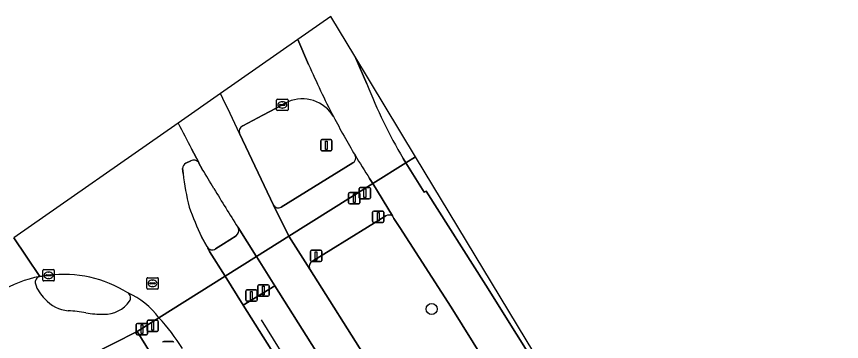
# Model space of a CAD drawing. Extents: x 159352 to 160617, y 385888 to 387323.
# Drawn here: x 160049 to 160121.5, y 387294.6 to 387323.2 of the extents above; entities that cross this region are included whole.
import ezdxf

# ---------------------------------------------------------------- set-up
doc = ezdxf.new("R2010")
doc.units = 0
for name, color, linetype in [('IMGEO_Berm_groen', 7, 'Continuous'), ('IMGEO_Boom', 7, 'Continuous'), ('IMGEO_Drukknoppaal', 7, 'Continuous'), ('IMGEO_Fietspad_gesloten', 7, 'Continuous'), ('IMGEO_Fietspad_open', 7, 'Continuous'), ('IMGEO_Hek', 7, 'Continuous'), ('IMGEO_Kolk', 7, 'Continuous'), ('IMGEO_Lichtmast', 7, 'Continuous'), ('IMGEO_OVBaan_gesloten', 7, 'Continuous'), ('IMGEO_Portaal', 7, 'Continuous'), ('IMGEO_Rijbaan_lokaal_gesloten', 7, 'Continuous'), ('IMGEO_Rijbaan_regionaal_gesloten', 7, 'Continuous'), ('IMGEO_Rioolput', 7, 'Continuous'), ('IMGEO_Verkeerseiland_gesloten', 7, 'Continuous'), ('IMGEO_Verkeerseiland_groen', 7, 'Continuous'), ('IMGEO_Verkeersregelinstallatiepaal', 7, 'Continuous'), ('IMGEO_Voetpad_gesloten', 7, 'Continuous'), ('IMGEO_Voetpad_open', 7, 'Continuous')]:
    doc.layers.add(name, color=color, linetype=linetype)

msp = doc.modelspace()

# ---------------------------------------------------------------- linework, layer by layer
at = {"layer": 'IMGEO_Berm_groen'}
for points in [[(160081.429, 387305.662), (160074.99, 387301.663)], [(160106.169, 387267.202), (160099.08, 387278.501), (160087.182, 387297.629), (160082.673, 387304.64), (160082.148, 387305.433), (160082.018, 387305.646)], [(160074.769, 387300.977), (160089.964, 387276.862), (160133.251, 387207.891), (160169.143, 387150.659), (160219.331, 387070.791), (160260.731, 387004.898), (160265.141, 386997.883), (160267.754, 386993.765), (160272.043, 386986.848), (160276.83, 386979.273), (160293.588, 386952.623)]]:
    msp.add_lwpolyline(points, dxfattribs=at)
for centre, radius, start, end in [((160081.709, 387305.104), 0.624, 60.29092, 116.597), ((160075.242, 387301.203), 0.524, 118.71819, 205.56835)]:
    msp.add_arc(centre, radius, start, end, dxfattribs=at)
at = {"layer": 'IMGEO_Boom'}
msp.add_circle((160085.472, 387297.458), 0.489, dxfattribs=at)
at = {"layer": 'IMGEO_Drukknoppaal'}
for p, q in [((160078.168, 387306.801), (160078.168, 387307.601)), ((160078.168, 387307.601), (160078.168, 387306.801)), ((160078.268, 387307.701), (160079.058, 387307.701)), ((160079.058, 387307.701), (160078.268, 387307.701)), ((160079.158, 387307.601), (160079.158, 387306.801)), ((160079.158, 387306.801), (160079.158, 387307.601)), ((160079.058, 387306.701), (160078.268, 387306.701)), ((160078.268, 387306.701), (160079.058, 387306.701)), ((160059.616, 387296.189), (160060.406, 387296.189)), ((160060.406, 387296.189), (160059.616, 387296.189)), ((160059.516, 387295.289), (160059.516, 387296.089)), ((160059.516, 387296.089), (160059.516, 387295.289)), ((160060.506, 387296.089), (160060.506, 387295.289)), ((160060.506, 387295.289), (160060.506, 387296.089)), ((160060.406, 387295.189), (160059.616, 387295.189)), ((160059.616, 387295.189), (160060.406, 387295.189))]:
    msp.add_line(p, q, dxfattribs=at)
for points in [[(160078.588, 387307.576), (160078.738, 387307.576), (160078.738, 387306.826), (160078.588, 387306.826), (160078.588, 387307.576)], [(160059.936, 387296.064), (160060.086, 387296.064), (160060.086, 387295.314), (160059.936, 387295.314), (160059.936, 387296.064)]]:
    msp.add_lwpolyline(points, dxfattribs=at)
for centre, start, end in [((160078.268, 387307.601), 90, 180), ((160078.268, 387307.601), 90, 180), ((160079.058, 387307.601), 0, 90), ((160079.058, 387307.601), 360, 90), ((160078.268, 387306.801), 180, 270), ((160078.268, 387306.801), 180, 270), ((160079.058, 387306.801), 270, 0), ((160079.058, 387306.801), 270, 0), ((160059.616, 387296.089), 90, 180), ((160059.616, 387296.089), 90, 180), ((160060.406, 387296.089), 0, 90), ((160060.406, 387296.089), 360, 90), ((160059.616, 387295.289), 180, 270), ((160059.616, 387295.289), 180, 270), ((160060.406, 387295.289), 270, 0), ((160060.406, 387295.289), 270, 0)]:
    msp.add_arc(centre, 0.1, start, end, dxfattribs=at)
at = {"layer": 'IMGEO_Fietspad_gesloten'}
for points in [[(160055.426, 387293.381), (160059.591, 387295.491), (160061.506, 387296.694)], [(160298.755, 386915.152), (160263.313, 386971.696), (160245.966, 386999.301), (160236.977, 387013.604), (160225.591, 387031.723), (160214.358, 387049.6), (160203.016, 387067.649), (160182.845, 387099.748), (160170.83, 387118.868), (160165.191, 387127.841), (160114.358, 387208.818), (160105.041, 387223.274), (160097.876, 387234.64), (160092.639, 387242.947), (160087.304, 387251.405), (160076.381, 387268.72), (160076.235, 387268.952), (160066.963, 387283.69), (160066.811, 387283.933), (160063.17, 387289.774), (160061.354, 387292.644), (160059.591, 387295.491), (160055.426, 387293.381)]]:
    msp.add_lwpolyline(points, dxfattribs=at)
for centre, radius, start, end in [((160053.049, 387289.971), 10.542, 100.98756, 121.65308), ((160051.16, 387299.804), 0.53, 103.06108, 194.62332), ((160053.673, 387300.66), 3.184, 198.1217, 226.44268), ((160053.871, 387300.492), 3.209, 221.79829, 264.0977), ((160055.946, 387292.53), 6.947, 36.83148, 66.00235), ((160058.51, 387298.437), 0.51, 324.38362, 59.25242), ((160056.705, 387299.722), 2.726, 268.97819, 324.53509), ((160052.872, 387283.893), 13.424, 80.51074, 87.14297), ((160056.656, 387306.069), 9.073, 260.03046, 270.00173)]:
    msp.add_arc(centre, radius, start, end, dxfattribs=at)
at = {"layer": 'IMGEO_Fietspad_open'}
for points in [[(160078.738, 387310.993), (160078.75, 387310.964)], [(160078.53, 387310.321), (160072.249, 387306.42)], [(160071.58, 387306.606), (160072.922, 387303.876), (160080.287, 387308.489), (160080.015, 387308.936)]]:
    msp.add_lwpolyline(points, dxfattribs=at)
for centre, radius, start, end in [((160078.284, 387310.764), 0.507, 299.01717, 23.20646), ((160140.873, 387348.142), 72.393, 210.87414, 212.79046), ((160072.002, 387306.829), 0.478, 207.87684, 301.04844)]:
    msp.add_arc(centre, radius, start, end, dxfattribs=at)
at = {"layer": 'IMGEO_Hek'}
msp.add_lwpolyline([(160070.499, 387296.513), (160076.51, 387286.778)], dxfattribs=at)
at = {"layer": 'IMGEO_Kolk'}
for p, q in [((160071.848, 387314.989), (160071.848, 387315.841)), ((160071.923, 387315.915), (160072.775, 387315.915)), ((160072.336, 387315.695), (160072.361, 387315.695)), ((160072.849, 387315.841), (160072.849, 387314.989)), ((160072.107, 387315.409), (160072.107, 387315.421)), ((160072.545, 387315.372), (160072.147, 387315.372)), ((160072.15, 387315.458), (160072.548, 387315.458)), ((160072.359, 387315.135), (160072.334, 387315.135)), ((160072.591, 387315.421), (160072.591, 387315.409)), ((160072.775, 387314.915), (160071.923, 387314.915)), ((160051.314, 387300.001), (160051.314, 387300.853)), ((160051.389, 387300.927), (160052.241, 387300.927)), ((160051.616, 387300.47), (160052.014, 387300.47)), ((160051.802, 387300.707), (160051.827, 387300.707)), ((160052.315, 387300.853), (160052.315, 387300.001)), ((160052.241, 387299.927), (160051.389, 387299.927)), ((160051.573, 387300.421), (160051.573, 387300.433)), ((160052.011, 387300.384), (160051.613, 387300.384)), ((160051.825, 387300.147), (160051.8, 387300.147)), ((160052.057, 387300.433), (160052.057, 387300.421))]:
    msp.add_line(p, q, dxfattribs=at)
for points in [[(160071.848, 387314.989), (160071.848, 387315.841)], [(160071.923, 387315.915), (160072.775, 387315.915)], [(160072.849, 387315.841), (160072.849, 387314.989)], [(160072.775, 387314.915), (160071.923, 387314.915)], [(160051.314, 387300.001), (160051.314, 387300.853)], [(160051.389, 387300.927), (160052.241, 387300.927)], [(160052.315, 387300.853), (160052.315, 387300.001)], [(160052.241, 387299.927), (160051.389, 387299.927)]]:
    msp.add_lwpolyline(points, dxfattribs=at)
for centre, radius, start, end in [((160071.925, 387315.839), 0.0765, 91.55205, 178.44795), ((160071.925, 387315.839), 0.0765, 91.55205, 178.44795), ((160072.773, 387315.839), 0.0765, 1.55205, 88.44795), ((160072.773, 387315.839), 0.0765, 1.55205, 88.44795), ((160071.925, 387314.991), 0.0765, 181.55205, 268.44795), ((160071.925, 387314.991), 0.0765, 181.55205, 268.44795), ((160072.147, 387315.418), 0.0403, 85.87752, 175.75265), ((160072.144, 387315.408), 0.0366, 178.93798, 274.71019), ((160072.548, 387315.415), 0.043, 264.86636, 352.45326), ((160072.552, 387315.42), 0.0386, 1.73085, 96.63898), ((160072.773, 387314.991), 0.0765, 271.55205, 358.44795), ((160072.773, 387314.991), 0.0765, 271.55205, 358.44795), ((160051.391, 387300.851), 0.0765, 91.55205, 178.44795), ((160051.391, 387300.851), 0.0765, 91.55205, 178.44795), ((160051.613, 387300.43), 0.0403, 85.87752, 175.75265), ((160052.018, 387300.432), 0.0386, 1.73085, 96.63898), ((160052.239, 387300.851), 0.0765, 1.55205, 88.44795), ((160052.239, 387300.851), 0.0765, 1.55205, 88.44795), ((160051.391, 387300.003), 0.0765, 181.55205, 268.44795), ((160051.391, 387300.003), 0.0765, 181.55205, 268.44795), ((160051.61, 387300.42), 0.0366, 178.93798, 274.71019), ((160052.014, 387300.427), 0.043, 264.86636, 352.45326), ((160052.239, 387300.003), 0.0765, 271.55205, 358.44795), ((160052.239, 387300.003), 0.0765, 271.55205, 358.44795)]:
    msp.add_arc(centre, radius, start, end, dxfattribs=at)
for centre, major_axis, ratio, start_param, end_param in [((160072.335, 387315.415), (-0.387, 0.002), 0.722429, 4.712389, 7.853982), ((160072.36, 387315.415), (-0.39, 0.002), 0.717154, 1.570796, 4.712389), ((160051.801, 387300.427), (-0.387, 0.002), 0.722429, 4.712389, 7.853982), ((160051.826, 387300.427), (-0.39, 0.002), 0.717154, 1.570796, 4.712389)]:
    msp.add_ellipse(centre, major_axis=major_axis, ratio=ratio, start_param=start_param, end_param=end_param, dxfattribs=at)
at = {"layer": 'IMGEO_Lichtmast'}
for p, q in [((160070.191, 387298.687), (160070.191, 387299.487)), ((160070.191, 387299.487), (160070.191, 387298.687)), ((160070.291, 387299.587), (160071.081, 387299.587)), ((160071.081, 387299.587), (160070.291, 387299.587)), ((160071.181, 387299.487), (160071.181, 387298.687)), ((160071.181, 387298.687), (160071.181, 387299.487)), ((160071.081, 387298.587), (160070.291, 387298.587)), ((160070.291, 387298.587), (160071.081, 387298.587))]:
    msp.add_line(p, q, dxfattribs=at)
msp.add_lwpolyline([(160070.611, 387299.462), (160070.761, 387299.462), (160070.761, 387298.712), (160070.611, 387298.712), (160070.611, 387299.462)], dxfattribs=at)
for centre, start, end in [((160070.291, 387299.487), 90, 180), ((160070.291, 387299.487), 90, 180), ((160071.081, 387299.487), 0, 90), ((160071.081, 387299.487), 360, 90), ((160070.291, 387298.687), 180, 270), ((160070.291, 387298.687), 180, 270), ((160071.081, 387298.687), 270, 0), ((160071.081, 387298.687), 270, 0)]:
    msp.add_arc(centre, 0.1, start, end, dxfattribs=at)
at = {"layer": 'IMGEO_OVBaan_gesloten'}
for points in [[(160076.604, 387323.187), (160073.721, 387321.171), (160074.66, 387318.963)], [(160079.786, 387317.26), (160078.711, 387319.696), (160076.604, 387323.187)], [(160066.916, 387316.412), (160063.191, 387313.808)], [(160068.44, 387304.662), (160068.462, 387304.627), (160070.052, 387302.101), (160070.064, 387302.083), (160072.922, 387303.876), (160071.58, 387306.606), (160068.575, 387312.908)], [(160064.359, 387311.555), (160064.998, 387310.346), (160065.023, 387310.298), (160065.307, 387309.759)], [(160080.015, 387308.936), (160080.287, 387308.489), (160083.206, 387310.302), (160082.956, 387310.705)], [(160109.225, 387269.152), (160090.218, 387299.548), (160084.972, 387307.836), (160084.799, 387307.736), (160083.206, 387310.302), (160080.287, 387308.489), (160082.018, 387305.646), (160082.148, 387305.433), (160082.673, 387304.64), (160087.182, 387297.629), (160099.08, 387278.501), (160106.169, 387267.202)], [(160169.143, 387150.659), (160133.251, 387207.891), (160089.964, 387276.862), (160074.769, 387300.977), (160072.922, 387303.876), (160070.064, 387302.083), (160071.697, 387299.486), (160087.296, 387274.72), (160087.318, 387274.685), (160127.975, 387209.886), (160130.381, 387206.055), (160130.274, 387205.979), (160166.004, 387148.947), (160216.284, 387068.925), (160257.803, 387002.881), (160262.089, 386996.041), (160264.619, 386991.885), (160290.584, 386950.642), (160291.841, 386948.664), (160292.971, 386946.889), (160295.557, 386943.025), (160320.751, 386905.815), (160328.357, 386894.581), (160330.901, 386890.869)]]:
    msp.add_lwpolyline(points, dxfattribs=at)
for centre, radius, start, end in [((160137.853, 387346.267), 68.839, 203.36754, 207.59023), ((160121.639, 387333.456), 44.878, 201.15527, 210.46158), ((159893.011, 387231.932), 193.339, 24.76066, 25.90975), ((160138.308, 387346.526), 69.363, 207.60594, 210.81554), ((160200.785, 387383.738), 154.346, 206.94133, 207.88334), ((160140.873, 387348.142), 72.393, 210.87414, 212.79046), ((160021.195, 387281.88), 52.183, 30.0965, 32.2928), ((160185.513, 387379.51), 138.955, 210.9494, 212.59169)]:
    msp.add_arc(centre, radius, start, end, dxfattribs=at)
at = {"layer": 'IMGEO_Portaal'}
for p, q in [((160075.716, 387311.46), (160075.716, 387312.26)), ((160075.716, 387312.26), (160075.716, 387311.46)), ((160075.816, 387312.36), (160076.606, 387312.36)), ((160076.606, 387312.36), (160075.816, 387312.36)), ((160076.706, 387312.26), (160076.706, 387311.46)), ((160076.706, 387311.46), (160076.706, 387312.26)), ((160076.606, 387311.36), (160075.816, 387311.36)), ((160075.816, 387311.36), (160076.606, 387311.36))]:
    msp.add_line(p, q, dxfattribs=at)
msp.add_lwpolyline([(160076.136, 387312.235), (160076.286, 387312.235), (160076.286, 387311.485), (160076.136, 387311.485), (160076.136, 387312.235)], dxfattribs=at)
for centre, start, end in [((160075.816, 387312.26), 90, 180), ((160075.816, 387312.26), 90, 180), ((160076.606, 387312.26), 0, 90), ((160076.606, 387312.26), 360, 90), ((160075.816, 387311.46), 180, 270), ((160075.816, 387311.46), 180, 270), ((160076.606, 387311.46), 270, 0), ((160076.606, 387311.46), 270, 0)]:
    msp.add_arc(centre, 0.1, start, end, dxfattribs=at)
at = {"layer": 'IMGEO_Rijbaan_lokaal_gesloten'}
msp.add_lwpolyline([(160051.04, 387300.32), (160048.752, 387303.711)], dxfattribs=at)
msp.add_arc((160053.049, 387289.971), 10.542, 100.98756, 121.65308, dxfattribs=at)
at = {"layer": 'IMGEO_Rijbaan_regionaal_gesloten'}
for points in [[(160073.721, 387321.171), (160066.916, 387316.412)], [(160074.66, 387318.963), (160073.721, 387321.171)], [(160084.061, 387310.833), (160078.711, 387319.696), (160079.786, 387317.26)], [(160068.866, 387313.557), (160070.62, 387314.497), (160072.349, 387315.415), (160072.582, 387315.556)], [(160076.695, 387314.601), (160076.755, 387314.512), (160076.842, 387314.384)], [(160063.191, 387313.808), (160048.752, 387303.711), (160051.04, 387300.32), (160051.815, 387300.427)], [(160064.998, 387310.346), (160064.359, 387311.555)], [(160082.956, 387310.705), (160083.206, 387310.302), (160084.061, 387310.833)], [(160118.75, 387255.247), (160095.955, 387291.129), (160084.061, 387310.833), (160083.206, 387310.302), (160084.799, 387307.736), (160084.972, 387307.836), (160090.218, 387299.548), (160109.225, 387269.152)], [(160063.87, 387310.274), (160064.304, 387310.494)], [(160063.629, 387309.382), (160063.579, 387309.808)], [(160065.738, 387302.929), (160065.256, 387303.8)], [(160061.506, 387296.694), (160067.338, 387300.351), (160065.946, 387302.513)], [(160120.297, 387216.108), (160119.229, 387217.805), (160084.837, 387272.537), (160084.156, 387273.62), (160068.915, 387297.799), (160067.338, 387300.351), (160061.506, 387296.694)]]:
    msp.add_lwpolyline(points, dxfattribs=at)
for centre, radius, start, end in [((160137.853, 387346.267), 68.839, 203.36754, 207.59023), ((160121.639, 387333.456), 44.878, 201.15527, 210.46158), ((159893.011, 387231.932), 193.339, 24.76066, 25.90975), ((160074.105, 387312.78), 3.166, 35.10633, 118.74984), ((160200.785, 387383.738), 154.346, 206.94133, 207.88334), ((160069.08, 387313.071), 0.531, 113.77283, 197.92594), ((160064.122, 387309.793), 0.543, 117.64915, 178.3843), ((160064.565, 387310.015), 0.545, 37.3566, 118.56667), ((160086.465, 387312.017), 22.987, 186.58176, 194.09935), ((160092.184, 387316.508), 29.776, 199.81034, 205.26451), ((160067.253, 387303.426), 1.594, 198.17636, 214.95374), ((160053.111, 387289.867), 10.639, 57.86104, 96.99938), ((160055.946, 387292.53), 6.947, 36.83148, 66.00235), ((160047.956, 387284.188), 18.439, 32.10259, 42.70655)]:
    msp.add_arc(centre, radius, start, end, dxfattribs=at)
at = {"layer": 'IMGEO_Rioolput'}
for p, q in [((160060.446, 387299.29), (160060.446, 387300.142)), ((160060.521, 387300.216), (160061.373, 387300.216)), ((160060.748, 387299.759), (160061.146, 387299.759)), ((160060.934, 387299.996), (160060.959, 387299.996)), ((160061.447, 387300.142), (160061.447, 387299.29)), ((160061.373, 387299.216), (160060.521, 387299.216)), ((160060.705, 387299.71), (160060.705, 387299.722)), ((160061.143, 387299.673), (160060.745, 387299.673)), ((160060.957, 387299.436), (160060.932, 387299.436)), ((160061.189, 387299.722), (160061.189, 387299.71))]:
    msp.add_line(p, q, dxfattribs=at)
for points in [[(160060.446, 387299.29), (160060.446, 387300.142)], [(160060.521, 387300.216), (160061.373, 387300.216)], [(160061.447, 387300.142), (160061.447, 387299.29)], [(160061.373, 387299.216), (160060.521, 387299.216)]]:
    msp.add_lwpolyline(points, dxfattribs=at)
for centre, radius, start, end in [((160060.523, 387300.14), 0.0765, 91.55205, 178.44795), ((160060.523, 387300.14), 0.0765, 91.55205, 178.44795), ((160060.745, 387299.719), 0.0403, 85.87752, 175.75265), ((160061.15, 387299.721), 0.0386, 1.73085, 96.63898), ((160061.371, 387300.14), 0.0765, 1.55205, 88.44795), ((160061.371, 387300.14), 0.0765, 1.55205, 88.44795), ((160060.523, 387299.292), 0.0765, 181.55205, 268.44795), ((160060.523, 387299.292), 0.0765, 181.55205, 268.44795), ((160060.742, 387299.709), 0.0366, 178.93798, 274.71019), ((160061.146, 387299.716), 0.043, 264.86636, 352.45326), ((160061.371, 387299.292), 0.0765, 271.55205, 358.44795), ((160061.371, 387299.292), 0.0765, 271.55205, 358.44795)]:
    msp.add_arc(centre, radius, start, end, dxfattribs=at)
for centre, major_axis, ratio, start_param, end_param in [((160060.933, 387299.716), (-0.387, 0.002), 0.722429, 4.712389, 7.853982), ((160060.958, 387299.716), (-0.39, 0.002), 0.717154, 1.570796, 4.712389)]:
    msp.add_ellipse(centre, major_axis=major_axis, ratio=ratio, start_param=start_param, end_param=end_param, dxfattribs=at)
at = {"layer": 'IMGEO_Verkeerseiland_gesloten'}
for points in [[(160064.304, 387310.494), (160063.87, 387310.274)], [(160065.307, 387309.759), (160065.023, 387310.298), (160064.998, 387310.346)], [(160063.579, 387309.808), (160063.629, 387309.382)], [(160068.489, 387304.558), (160068.477, 387304.594), (160068.462, 387304.627), (160068.44, 387304.662)], [(160065.256, 387303.8), (160065.738, 387302.929)], [(160066.469, 387302.758), (160067.185, 387303.197), (160068.279, 387303.91)]]:
    msp.add_lwpolyline(points, dxfattribs=at)
for centre, radius, start, end in [((160064.122, 387309.793), 0.543, 117.64915, 178.3843), ((160064.565, 387310.015), 0.545, 37.3566, 118.56667), ((160086.465, 387312.017), 22.987, 186.58176, 194.09935), ((160021.195, 387281.88), 52.183, 30.0965, 32.2928), ((160185.513, 387379.51), 138.955, 210.9494, 212.59169), ((160092.184, 387316.508), 29.776, 199.81034, 205.26451), ((160067.998, 387304.359), 0.53, 302.04268, 22.04499), ((160066.177, 387303.157), 0.494, 207.41033, 306.25721)]:
    msp.add_arc(centre, radius, start, end, dxfattribs=at)
at = {"layer": 'IMGEO_Verkeerseiland_groen'}
for points in [[(160072.582, 387315.556), (160072.349, 387315.415), (160070.62, 387314.497), (160068.866, 387313.557)], [(160076.842, 387314.384), (160076.755, 387314.512), (160076.695, 387314.601)], [(160068.575, 387312.908), (160071.58, 387306.606)], [(160078.75, 387310.964), (160078.738, 387310.993)], [(160072.249, 387306.42), (160078.53, 387310.321)], [(160051.815, 387300.427), (160051.04, 387300.32)]]:
    msp.add_lwpolyline(points, dxfattribs=at)
for centre, radius, start, end in [((160074.105, 387312.78), 3.166, 35.10633, 118.74984), ((160138.308, 387346.526), 69.363, 207.60594, 210.81554), ((160069.08, 387313.071), 0.531, 113.77283, 197.92594), ((160078.284, 387310.764), 0.507, 299.01717, 23.20646), ((160072.002, 387306.829), 0.478, 207.87684, 301.04844), ((160053.111, 387289.867), 10.639, 57.86104, 96.99938), ((160051.16, 387299.804), 0.53, 103.06108, 194.62332), ((160053.673, 387300.66), 3.184, 198.1217, 226.44268), ((160053.871, 387300.492), 3.209, 221.79829, 264.0977), ((160058.51, 387298.437), 0.51, 324.38362, 59.25242), ((160056.705, 387299.722), 2.726, 268.97819, 324.53509), ((160052.872, 387283.893), 13.424, 80.51074, 87.14297), ((160056.656, 387306.069), 9.073, 260.03046, 270.00173)]:
    msp.add_arc(centre, radius, start, end, dxfattribs=at)
at = {"layer": 'IMGEO_Verkeersregelinstallatiepaal'}
for p, q in [((160079.1, 387307.25), (160079.1, 387308.05)), ((160079.1, 387308.05), (160079.1, 387307.25)), ((160079.2, 387308.15), (160079.99, 387308.15)), ((160079.99, 387308.15), (160079.2, 387308.15)), ((160080.09, 387308.05), (160080.09, 387307.25)), ((160080.09, 387307.25), (160080.09, 387308.05)), ((160079.99, 387307.15), (160079.2, 387307.15)), ((160079.2, 387307.15), (160079.99, 387307.15)), ((160080.275, 387305.178), (160080.275, 387305.978)), ((160080.275, 387305.978), (160080.275, 387305.178)), ((160080.375, 387306.078), (160081.165, 387306.078)), ((160081.165, 387306.078), (160080.375, 387306.078)), ((160081.265, 387305.978), (160081.265, 387305.178)), ((160081.265, 387305.178), (160081.265, 387305.978)), ((160081.165, 387305.078), (160080.375, 387305.078)), ((160080.375, 387305.078), (160081.165, 387305.078)), ((160074.819, 387301.726), (160074.819, 387302.526)), ((160074.819, 387302.526), (160074.819, 387301.726)), ((160074.919, 387302.626), (160075.709, 387302.626)), ((160075.709, 387302.626), (160074.919, 387302.626)), ((160075.809, 387302.526), (160075.809, 387301.726)), ((160075.809, 387301.726), (160075.809, 387302.526)), ((160075.709, 387301.626), (160074.919, 387301.626)), ((160074.919, 387301.626), (160075.709, 387301.626)), ((160069.14, 387298.237), (160069.14, 387299.037)), ((160069.14, 387299.037), (160069.14, 387298.237)), ((160069.24, 387299.137), (160070.03, 387299.137)), ((160070.03, 387299.137), (160069.24, 387299.137)), ((160070.13, 387299.037), (160070.13, 387298.237)), ((160070.13, 387298.237), (160070.13, 387299.037)), ((160070.03, 387298.137), (160069.24, 387298.137)), ((160069.24, 387298.137), (160070.03, 387298.137)), ((160060.459, 387295.571), (160060.459, 387296.371)), ((160060.459, 387296.371), (160060.459, 387295.571)), ((160060.559, 387296.471), (160061.349, 387296.471)), ((160061.349, 387296.471), (160060.559, 387296.471)), ((160061.449, 387296.371), (160061.449, 387295.571)), ((160061.449, 387295.571), (160061.449, 387296.371)), ((160061.349, 387295.471), (160060.559, 387295.471)), ((160060.559, 387295.471), (160061.349, 387295.471)), ((160061.926, 387294.602), (160062.716, 387294.602)), ((160062.716, 387294.602), (160061.926, 387294.602))]:
    msp.add_line(p, q, dxfattribs=at)
for points in [[(160079.52, 387308.025), (160079.67, 387308.025), (160079.67, 387307.275), (160079.52, 387307.275), (160079.52, 387308.025)], [(160080.695, 387305.953), (160080.845, 387305.953), (160080.845, 387305.203), (160080.695, 387305.203), (160080.695, 387305.953)], [(160075.239, 387302.501), (160075.389, 387302.501), (160075.389, 387301.751), (160075.239, 387301.751), (160075.239, 387302.501)], [(160069.56, 387299.012), (160069.71, 387299.012), (160069.71, 387298.262), (160069.56, 387298.262), (160069.56, 387299.012)], [(160060.879, 387296.346), (160061.029, 387296.346), (160061.029, 387295.596), (160060.879, 387295.596), (160060.879, 387296.346)]]:
    msp.add_lwpolyline(points, dxfattribs=at)
for centre, start, end in [((160079.2, 387308.05), 90, 180), ((160079.2, 387308.05), 90, 180), ((160079.99, 387308.05), 0, 90), ((160079.99, 387308.05), 360, 90), ((160079.2, 387307.25), 180, 270), ((160079.2, 387307.25), 180, 270), ((160079.99, 387307.25), 270, 0), ((160079.99, 387307.25), 270, 0), ((160080.375, 387305.978), 90, 180), ((160080.375, 387305.978), 90, 180), ((160081.165, 387305.978), 0, 90), ((160081.165, 387305.978), 360, 90), ((160080.375, 387305.178), 180, 270), ((160080.375, 387305.178), 180, 270), ((160081.165, 387305.178), 270, 0), ((160081.165, 387305.178), 270, 0), ((160074.919, 387302.526), 90, 180), ((160074.919, 387302.526), 90, 180), ((160075.709, 387302.526), 0, 90), ((160075.709, 387302.526), 360, 90), ((160074.919, 387301.726), 180, 270), ((160074.919, 387301.726), 180, 270), ((160075.709, 387301.726), 270, 0), ((160075.709, 387301.726), 270, 0), ((160069.24, 387299.037), 90, 180), ((160069.24, 387299.037), 90, 180), ((160070.03, 387299.037), 0, 90), ((160070.03, 387299.037), 360, 90), ((160069.24, 387298.237), 180, 270), ((160069.24, 387298.237), 180, 270), ((160070.03, 387298.237), 270, 0), ((160070.03, 387298.237), 270, 0), ((160060.559, 387296.371), 90, 180), ((160060.559, 387296.371), 90, 180), ((160061.349, 387296.371), 0, 90), ((160061.349, 387296.371), 360, 90), ((160060.559, 387295.571), 180, 270), ((160060.559, 387295.571), 180, 270), ((160061.349, 387295.571), 270, 0), ((160061.349, 387295.571), 270, 0), ((160061.926, 387294.502), 90, 180), ((160061.926, 387294.502), 90, 180), ((160062.716, 387294.502), 0, 90), ((160062.716, 387294.502), 360, 90)]:
    msp.add_arc(centre, 0.1, start, end, dxfattribs=at)
at = {"layer": 'IMGEO_Voetpad_gesloten'}
for points in [[(160080.287, 387308.489), (160072.922, 387303.876), (160074.769, 387300.977)], [(160082.018, 387305.646), (160080.287, 387308.489)], [(160074.99, 387301.663), (160081.429, 387305.662)], [(160065.946, 387302.513), (160067.338, 387300.351), (160070.064, 387302.083), (160070.052, 387302.101), (160068.462, 387304.627)], [(160068.462, 387304.627), (160068.477, 387304.594), (160068.489, 387304.558)], [(160068.279, 387303.91), (160067.185, 387303.197), (160066.469, 387302.758)]]:
    msp.add_lwpolyline(points, dxfattribs=at)
msp.add_lwpolyline([(160071.697, 387299.486), (160070.064, 387302.083), (160067.338, 387300.351), (160068.915, 387297.799)], close=True, dxfattribs=at)
for centre, radius, start, end in [((160081.709, 387305.104), 0.624, 60.29092, 116.597), ((160067.998, 387304.359), 0.53, 302.04268, 22.04499), ((160066.177, 387303.157), 0.494, 207.41033, 306.25721), ((160067.253, 387303.426), 1.594, 198.17636, 214.95374), ((160075.242, 387301.203), 0.524, 118.71819, 205.56835)]:
    msp.add_arc(centre, radius, start, end, dxfattribs=at)
at = {"layer": 'IMGEO_Voetpad_open'}
msp.add_lwpolyline([(160071.697, 387299.486), (160068.915, 387297.799), (160084.156, 387273.62), (160084.837, 387272.537), (160087.184, 387274.052), (160086.938, 387274.436), (160087.318, 387274.685), (160087.296, 387274.72)], close=True, dxfattribs=at)
msp.add_lwpolyline([(160061.506, 387296.694), (160059.591, 387295.491), (160061.354, 387292.644)], dxfattribs=at)
msp.add_arc((160047.956, 387284.188), 18.439, 32.10259, 42.70655, dxfattribs=at)

doc.saveas('drawing.dxf')
